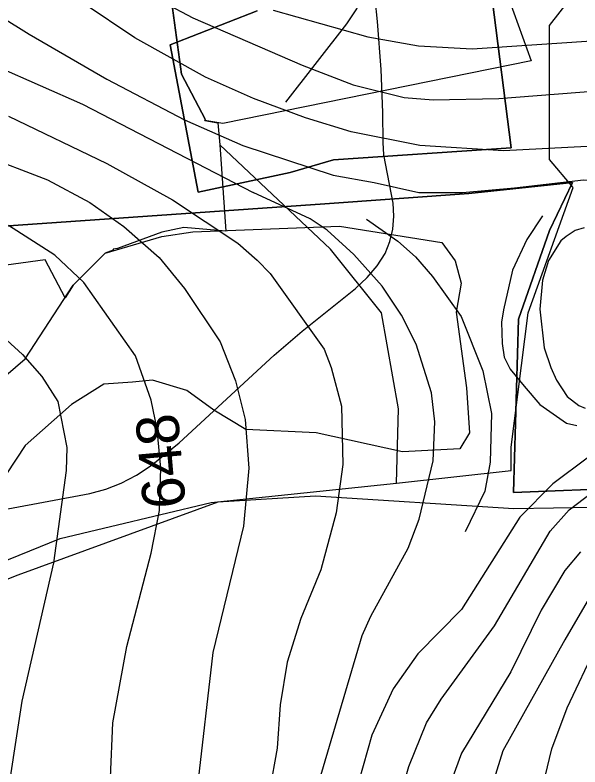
# Model space of a CAD drawing. Extents: x -709584 to -702006, y -1161789 to -1157496.
# Drawn here: x -705808.1 to -705675.4, y -1160345.6 to -1160169 of the extents above; entities that cross this region are included whole.
import ezdxf

# ---------------------------------------------------------------- set-up
doc = ezdxf.new("R2010")
doc.units = 0
for name, color, linetype in [('102_obvod PÚ', 7, 'Continuous'), ('120_vrstevnice hlavní', 7, 'Continuous'), ('121_vrstevnice hlavní_popis', 7, 'Continuous'), ('122_vrstevnice základní', 7, 'Continuous'), ('124_vrstevnice doplňková', 7, 'Continuous'), ('408_BPEJ_linie', 7, 'Continuous'), ('411_akumulovaný odtok', 7, 'Continuous'), ('419_LPIS PB', 7, 'Continuous')]:
    doc.layers.add(name, color=color, linetype=linetype)

msp = doc.modelspace()

# ---------------------------------------------------------------- linework, layer by layer
at = {"layer": '102_obvod PÚ'}
for points in [[(-705620.59, -1160126.86), (-705583.87, -1160190.33), (-705598.44, -1160212.35), (-705595.51, -1160214.76), (-705602.14, -1160217.92), (-705639.08, -1160254.37), (-705663.5, -1160280.06), (-705690.96, -1160281.19), (-705689.77, -1160240.43), (-705682.5, -1160219.6), (-705677.11, -1160208.39), (-705701.45, -1160210.94), (-705735.28, -1160213.34), (-705822.05, -1160219.43)], [(-705751.24, -1160168.02), (-705771.66, -1160176.05), (-705765.08, -1160210.63), (-705743.48, -1160206.01), (-705733.28, -1160203.04), (-705691.55, -1160200.19), (-705696.03, -1160165.25)], [(-705696.03, -1160165.25), (-705691.55, -1160200.19), (-705733.28, -1160203.04), (-705743.48, -1160206.01), (-705765.08, -1160210.63), (-705771.66, -1160176.05), (-705751.24, -1160168.02)], [(-705822.05, -1160219.43), (-705735.28, -1160213.34), (-705701.45, -1160210.94), (-705677.11, -1160208.39), (-705682.5, -1160219.6), (-705689.77, -1160240.43), (-705690.96, -1160281.19), (-705663.5, -1160280.06), (-705639.08, -1160254.37), (-705602.14, -1160217.92), (-705595.51, -1160214.76), (-705662.93, -1160284.53), (-705690.92, -1160285.05), (-705737.52, -1160282.05), (-705760.43, -1160283.48), (-705807.45, -1160300.6), (-705887.96, -1160332.34)]]:
    msp.add_lwpolyline(points, dxfattribs=at)
at = {"layer": '120_vrstevnice hlavní'}
for points in [[(-705832.11, -1160156.46), (-705804.75, -1160173.56), (-705786.52, -1160184.1), (-705768.28, -1160193.65), (-705754.6, -1160199.64), (-705733.36, -1160206.62), (-705723.73, -1160208.37), (-705713.23, -1160210.73), (-705702.96, -1160210.7)], [(-705702.96, -1160210.7), (-705690.76, -1160209.61), (-705674.51, -1160207.76), (-705669.1, -1160208.19), (-705661.98, -1160211.61), (-705659.84, -1160214.74), (-705657.13, -1160220.44), (-705655.56, -1160225.85), (-705654.28, -1160236.68), (-705655.71, -1160247.51), (-705656.99, -1160252.93), (-705659.41, -1160258.34), (-705662.83, -1160263.33), (-705673.37, -1160272.88), (-705681.78, -1160279.15), (-705689.48, -1160286.98), (-705703.16, -1160308.64), (-705713.42, -1160319.04), (-705719.26, -1160327.31), (-705724.24, -1160338.14), (-705730.37, -1160359.8)], [(-705815.58, -1160240.39), (-705806.32, -1160248.79), (-705801.76, -1160253.93), (-705798.06, -1160259.77), (-705795.92, -1160270.6), (-705796.06, -1160276.01), (-705799.05, -1160297.67), (-705806.46, -1160330.16), (-705810.6, -1160357.23)]]:
    msp.add_lwpolyline(points, dxfattribs=at)
at = {"layer": '122_vrstevnice základní'}
for points in [[(-705669.39, -1160278.72), (-705663.4, -1160273.02), (-705654.71, -1160262.33), (-705651.71, -1160257.2), (-705648.44, -1160245.23), (-705648.15, -1160231.27), (-705650.29, -1160221.29), (-705653.28, -1160213.31), (-705656.28, -1160207.19), (-705661.12, -1160202.49), (-705666.25, -1160200.49), (-705673.66, -1160199.92), (-705693.32, -1160200.92), (-705712.99, -1160199.64), (-705729.09, -1160196.5), (-705739.87, -1160193.2), (-705752.03, -1160188.66), (-705763.37, -1160183.6), (-705779.96, -1160174.41), (-705804.18, -1160158.03)], [(-705866.03, -1160160.73), (-705822.14, -1160176.84), (-705792.21, -1160189.95), (-705752.17, -1160210.75)], [(-705779.96, -1160162.44), (-705766.28, -1160169.71), (-705740.63, -1160180.83), (-705728.66, -1160185.39), (-705716.69, -1160188.38), (-705709.85, -1160188.95), (-705694.46, -1160188.66), (-705671.38, -1160186.81)], [(-705747.47, -1160167.86), (-705725.24, -1160174.13), (-705713.27, -1160176.27), (-705700.73, -1160176.98), (-705669.1, -1160174.84), (-705659.7, -1160175.41), (-705651.15, -1160178.97), (-705645.87, -1160183.25), (-705643.02, -1160187.38), (-705640.6, -1160193.36), (-705638.46, -1160215.31), (-705639.32, -1160251.22), (-705641.31, -1160259.2), (-705644.16, -1160267.03), (-705651, -1160279.15), (-705666.96, -1160296.67), (-705670.95, -1160302.09), (-705678.93, -1160315.77), (-705693.47, -1160341.84), (-705696.32, -1160350.96)], [(-705684.53, -1160352.14), (-705681.95, -1160341.35), (-705678.36, -1160331.73), (-705671.38, -1160317.05), (-705666.39, -1160307.93), (-705661.55, -1160301.09), (-705647.16, -1160284.56), (-705643.96, -1160279.41), (-705639.89, -1160270.88), (-705635.04, -1160257.2), (-705632.34, -1160245.8), (-705632.62, -1160223), (-705632.19, -1160216.16), (-705627.63, -1160195.65), (-705626.64, -1160186.53), (-705626.78, -1160181.97), (-705628.63, -1160172.85), (-705631.34, -1160168.29)], [(-705809.6, -1160192.79), (-705786.52, -1160203.91), (-705771.12, -1160212.46), (-705755.74, -1160222.58), (-705751.2, -1160226.61), (-705748.14, -1160229.72), (-705735.45, -1160247.53), (-705733.79, -1160251.79), (-705731.37, -1160260.91), (-705731.08, -1160274.59), (-705732.65, -1160285.99), (-705736.21, -1160299.38), (-705740.92, -1160310.78), (-705744.19, -1160321.04), (-705745.76, -1160331.02), (-705746.47, -1160341.27), (-705748.33, -1160351.25)], [(-705816.44, -1160201.63), (-705800.48, -1160207.76), (-705790.51, -1160213.03), (-705782.53, -1160218.73), (-705774.26, -1160226), (-705768.28, -1160233.26), (-705759.87, -1160245.8), (-705756.31, -1160254.92), (-705754.03, -1160264.04), (-705753.17, -1160275.44), (-705754.45, -1160289.12), (-705761.58, -1160318.76), (-705765.28, -1160350.68)], [(-705736.64, -1160348.97), (-705726.52, -1160314.77), (-705724.53, -1160310.21), (-705715.7, -1160294.25), (-705713.13, -1160287.41), (-705709.85, -1160273.73), (-705709.43, -1160264.61), (-705710.28, -1160257.77), (-705713.84, -1160246.37), (-705717.26, -1160239.53), (-705721.82, -1160232.69), (-705728.52, -1160225.28), (-705734.79, -1160219.58), (-705738.78, -1160216.88), (-705752.17, -1160210.75)], [(-705814.3, -1160446.86), (-705807.03, -1160439.31), (-705801.62, -1160430.19), (-705795.92, -1160416.23), (-705791.93, -1160402.26), (-705790.65, -1160392.29), (-705786.52, -1160372.34), (-705785.52, -1160360.37), (-705785.66, -1160348.11), (-705785.09, -1160335.29), (-705781.81, -1160317.33), (-705776.11, -1160295.39), (-705774.12, -1160285.42), (-705773.83, -1160275.44), (-705774.69, -1160266.32), (-705776.11, -1160259.48), (-705779.82, -1160249.08), (-705791.93, -1160231.84), (-705798.77, -1160225.43), (-705809.6, -1160218.44)], [(-705674.4, -1160218.99), (-705676.49, -1160219.61)], [(-705676.49, -1160219.61), (-705678.58, -1160221.02), (-705679.83, -1160222.08), (-705682.78, -1160226.71), (-705684.2, -1160231.27), (-705684.77, -1160238.11), (-705683.78, -1160247.23), (-705682.21, -1160251.79), (-705680.87, -1160254.82), (-705678.36, -1160258.63), (-705675.65, -1160260.77), (-705674.15, -1160261.34)], [(-705651.43, -1160547.21), (-705665.54, -1160527.66), (-705683.63, -1160506.28), (-705688.19, -1160499.58), (-705694.46, -1160487.76), (-705699.31, -1160475.79), (-705705.15, -1160465.53), (-705711.42, -1160457.98), (-705722.96, -1160447.15), (-705729.66, -1160437.89), (-705737.07, -1160421.93), (-705738.49, -1160415.94), (-705738.78, -1160405.97), (-705737.21, -1160397.99), (-705734.65, -1160391.29), (-705722.96, -1160371.48), (-705715.55, -1160345.55), (-705711.42, -1160335.29), (-705708, -1160329.73), (-705695.46, -1160312.49), (-705682.35, -1160290.26), (-705677.93, -1160285.27), (-705669.39, -1160278.72)], [(-705675.23, -1160295.11), (-705678.93, -1160299.52), (-705684.49, -1160308.79), (-705691.61, -1160323.32), (-705703.16, -1160342.41), (-705706.86, -1160352.39)]]:
    msp.add_lwpolyline(points, dxfattribs=at)
at = {"layer": '124_vrstevnice doplňková'}
for points in [[(-705725.51, -1160216.98), (-705718.12, -1160222.15), (-705713.98, -1160225.85), (-705710, -1160230.41), (-705703.3, -1160239.82), (-705698.17, -1160252.64), (-705696.17, -1160262.62), (-705696.46, -1160274.02), (-705697.74, -1160280.86), (-705702.3, -1160290.4)], [(-705684.19, -1160216.21), (-705687.85, -1160221.73), (-705691.19, -1160228.99), (-705693.32, -1160238.25), (-705693.8, -1160241.16), (-705693.67, -1160246.17), (-705693.15, -1160249.43), (-705691.73, -1160252.19), (-705688.48, -1160256.21), (-705684.77, -1160260.48), (-705678.5, -1160264.9), (-705676.08, -1160265.47)]]:
    msp.add_lwpolyline(points, dxfattribs=at)
at = {"layer": '408_BPEJ_linie'}
for points in [[(-705937, -1160069.5), (-705925.5, -1160056.5), (-705908, -1160054.5), (-705891, -1160074), (-705868, -1160069.5), (-705851.93, -1160064.2), (-705852.29, -1160064.93), (-705852.29, -1160068.69), (-705851.54, -1160074.72), (-705841.78, -1160086.77), (-705827.52, -1160102.59), (-705820.85, -1160100.91), (-705815.5, -1160112.5), (-705803, -1160115), (-705782.41, -1160114.13), (-705773.46, -1160150.03), (-705773.17, -1160152.22), (-705773.5, -1160154.5), (-705772.83, -1160154.7), (-705768.96, -1160182.95), (-705763.4, -1160193.5), (-705763.52, -1160193.81), (-705760.46, -1160194.34), (-705760, -1160199.5)], [(-705718.5, -1160279), (-705691.5, -1160276), (-705691.5, -1160270.5), (-705687.5, -1160239), (-705677, -1160209.5), (-705682.5, -1160203), (-705682.5, -1160171.5), (-705677.5, -1160165)], [(-705760, -1160199.5), (-705758.58, -1160219.8), (-705768.4, -1160218.9), (-705773.6, -1160220), (-705784.05, -1160223.89), (-705785, -1160224), (-705785.06, -1160224.27), (-705786.9, -1160224.95), (-705794.41, -1160232.48), (-705796.32, -1160235.43), (-705801, -1160226.5), (-705892, -1160239), (-705918.5, -1160246.5), (-705896.5, -1160228)], [(-705718.5, -1160279), (-705718, -1160261.5), (-705722, -1160239), (-705734, -1160224), (-705760, -1160199.5)], [(-706487.5, -1160470.1), (-706455.81, -1160464.16), (-706433.5, -1160461), (-706418.93, -1160457.25), (-706403.41, -1160454.34), (-706388.5, -1160449.6), (-706378.3, -1160447), (-706367.83, -1160442.67), (-706327.5, -1160428.5), (-706259.5, -1160409), (-706138.5, -1160377.5), (-706087, -1160370.5), (-706076.46, -1160369.43), (-706061.5, -1160368.4), (-706058.29, -1160367.58), (-705974, -1160359), (-705934, -1160351), (-705922, -1160347), (-705893.5, -1160331), (-705797.5, -1160292), (-705762, -1160283.5), (-705718.5, -1160279)]]:
    msp.add_lwpolyline(points, dxfattribs=at)
at = {"layer": '411_akumulovaný odtok'}
for points in [[(-705744.49, -1160189.5), (-705730.1, -1160171.12), (-705727.8, -1160167.59), (-705727.26, -1160166.08), (-705726.93, -1160163.69), (-705726.99, -1160152)], [(-705809.76, -1160285.05), (-705790.53, -1160281.43), (-705786.75, -1160280.4), (-705783.13, -1160279.02), (-705779.54, -1160277.11), (-705776.1, -1160274.83), (-705769.53, -1160269.55), (-705747.18, -1160248.89), (-705740.6, -1160243.25), (-705728.12, -1160233.23), (-705725.39, -1160230.66), (-705723.02, -1160227.96), (-705721.15, -1160225.07), (-705720.01, -1160222.26), (-705719.34, -1160219.31), (-705719.09, -1160216.28), (-705719.23, -1160213.23), (-705721.41, -1160201.89), (-705721.6, -1160198.98), (-705721.66, -1160191.96), (-705722.05, -1160181.83), (-705722.91, -1160170.53), (-705723.52, -1160165.17)]]:
    msp.add_lwpolyline(points, dxfattribs=at)
at = {"layer": '419_LPIS PB'}
for points in [[(-705697, -1160151.5), (-705686.8, -1160179.8), (-705759.24, -1160194.54), (-705763.52, -1160193.81), (-705763.4, -1160193.5), (-705768.96, -1160182.95), (-705773.46, -1160150.03)], [(-705815.43, -1160258.09), (-705805.67, -1160249.81), (-705794.41, -1160232.48), (-705786.9, -1160224.95), (-705773.6, -1160221.06), (-705766.28, -1160219.96), (-705731.83, -1160218.62), (-705707.85, -1160222.44), (-705704.66, -1160226.73), (-705703.25, -1160232.02), (-705704.45, -1160238.82), (-705702.06, -1160256.59), (-705701.31, -1160267.13), (-705703.57, -1160270.9), (-705717.08, -1160271.65), (-705737.35, -1160267.13), (-705753.86, -1160266.38), (-705761.37, -1160261.86), (-705767.7, -1160257.2), (-705775.8, -1160254.8), (-705780.5, -1160255.3), (-705787.2, -1160255.7), (-705794.8, -1160260.5), (-705805.67, -1160270.14), (-705814.68, -1160283.7)]]:
    msp.add_lwpolyline(points, dxfattribs=at)

# ---------------------------------------------------------------- texts
at = {"layer": '121_vrstevnice hlavní_popis'}
msp.add_text('648', height=10, rotation=94.9818, dxfattribs=at).set_placement((-705767.94, -1160284.51))

doc.saveas('drawing.dxf')
